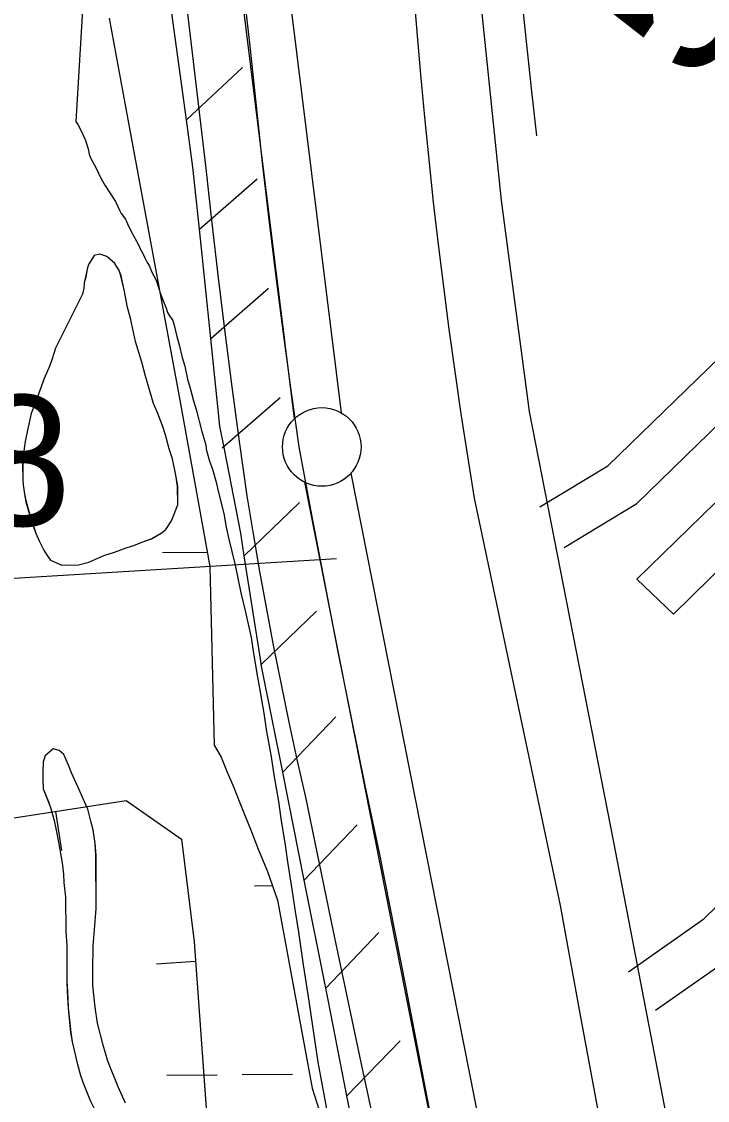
# Model space of a CAD drawing. Extents: x 3567028 to 3605064, y 510945 to 536587.
# Drawn here: x 3579206 to 3579643, y 532999 to 533685 of the extents above; entities that cross this region are included whole.
import ezdxf

# ---------------------------------------------------------------- set-up
doc = ezdxf.new("R2010")
doc.units = 0
for name, color, linetype in [('V-BLDG-OTLN', 7, 'Continuous'), ('V-BORW-LINE', 7, 'Continuous'), ('V-FLOD-BASE', 7, 'Continuous'), ('V-LEVE-TOET', 7, 'Continuous'), ('V-RIVR-GAGE-IDEN', 7, 'Continuous'), ('V-RIVR-RANG', 7, 'Continuous'), ('V-ROAD-CNTR', 7, 'Continuous'), ('V-RRAP-FSHR', 7, 'Continuous'), ('V-SITE-VEGE', 7, 'Continuous'), ('V-SURV-IDEN', 7, 'Continuous'), ('V-SURV-LINE', 7, 'Continuous'), ('V-TOPO-SHOR', 7, 'Continuous'), ('V-WETL-SWMP', 7, 'Continuous')]:
    doc.layers.add(name, color=color, linetype=linetype)

msp = doc.modelspace()

# ---------------------------------------------------------------- linework, layer by layer
at = {"layer": 'V-BLDG-OTLN'}
msp.add_lwpolyline([(3579597.89, 533330.59), (3579647.43, 533378.99), (3579685.08, 533340.42), (3579670.84, 533326.49), (3579655.53, 533342.15), (3579621.09, 533308.48)], close=True, dxfattribs=at)
at = {"layer": 'V-BORW-LINE'}
for p, q in [((3579227.75, 533182.83), (3579231.55, 533158.12)), ((3579316.81, 533087.45), (3579291.88, 533085.61))]:
    msp.add_line(p, q, dxfattribs=at)
msp.add_lwpolyline([(3579281.59, 531918.4), (3579230.4, 532113.84), (3579196.16, 532210.88), (3579118.57, 532378.44), (3579099.62, 532473), (3579069.02, 532663.98), (3579046.84, 532836.27), (3579024.76, 533000.05), (3579051.86, 533095.42), (3579116.75, 533143.98), (3579194.43, 533177.71), (3579272.64, 533189.74), (3579307.83, 533165.19), (3579315.9, 533099.84), (3579324.55, 532982.28), (3579336.46, 532862.4), (3579377.47, 532684.74), (3579411.42, 532535.47), (3579446.04, 532379.17), (3579476.93, 532214.6), (3579521.61, 532023.49)], dxfattribs=at)
at = {"layer": 'V-FLOD-BASE'}
msp.add_lwpolyline([(3579339.73, 533772.91), (3579351.72, 533668.03), (3579355.37, 533631.77), (3579359.28, 533595.54), (3579363.45, 533559.34), (3579367.87, 533523.16), (3579372.56, 533487.02), (3579377.49, 533450.92), (3579382.69, 533414.85), (3579390.67, 533371.69), (3579398.86, 533328.57), (3579407.26, 533285.49), (3579415.87, 533242.46), (3579424.69, 533199.46), (3579433.72, 533156.52), (3579450.65, 533070.58), (3579467.33, 532984.6), (3579483.76, 532898.57), (3579496.6, 532832.16), (3579509.25, 532765.7), (3579521.72, 532699.22), (3579534, 532632.7)], dxfattribs=at)
at = {"layer": 'V-LEVE-TOET'}
for points in [[(3579295.92, 533823.5), (3579323.42, 533592.04), (3579327.25, 533557.25), (3579331.28, 533522.49), (3579335.52, 533487.75), (3579339.97, 533453.03), (3579344.63, 533418.34), (3579349.49, 533383.69), (3579353.45, 533359.6), (3579357.61, 533335.54), (3579361.97, 533311.52), (3579366.54, 533287.54), (3579371.3, 533263.59)], [(3579455.87, 533702.56), (3579457.77, 533678.94)], [(3579457.77, 533678.94), (3579460.08, 533651.84), (3579462.6, 533624.76), (3579465.32, 533597.7), (3579468.24, 533570.67), (3579471.36, 533543.65), (3579474.68, 533516.66), (3579478.21, 533489.69), (3579481.94, 533462.75), (3579485.87, 533435.85), (3579490, 533408.97), (3579494.33, 533382.12), (3579548.93, 533123.04), (3579561.51, 533054.39), (3579574.31, 532985.77), (3579587.33, 532917.2), (3579600.56, 532848.67), (3579607.09, 532810.03), (3579613.83, 532771.44), (3579620.8, 532732.88), (3579627.97, 532694.36), (3579635.37, 532655.89), (3579642.98, 532617.45)], [(3579371.3, 533263.59), (3579376.27, 533239.69), (3579381.44, 533215.83), (3579386.81, 533192.02), (3579404.31, 533107.5), (3579422.12, 533023.06), (3579440.25, 532938.68)]]:
    msp.add_lwpolyline(points, dxfattribs=at)
at = {"layer": 'V-RIVR-RANG'}
msp.add_line((3579406.64, 533343.56), (3578089.06, 533263.62), dxfattribs=at)
at = {"layer": 'V-ROAD-CNTR'}
for points in [[(3579390.65, 534604.66), (3579425.56, 534323.24), (3579477.87, 533896.01), (3579511.43, 533571.55), (3579529.37, 533437.36), (3579582.91, 533163.31), (3579675.12, 532684.88), (3579763.94, 532246.9), (3579878.2, 531633.74), (3579981.35, 531069.45), (3580080.12, 530529.18), (3580133.94, 530319.52), (3580158.03, 530251.51), (3580186.63, 530191.2), (3580216.73, 530137.73), (3580241.45, 530098.9), (3580287.81, 530038.39), (3580340.13, 529982.94), (3580407.94, 529925.42), (3580481.56, 529877.37), (3580659.59, 529797.7), (3580904.36, 529690.39), (3581088.32, 529614.1)], [(3579536, 533376.62), (3579579.36, 533402.75), (3579707.6, 533527.12), (3579909.9, 533723.32), (3580107.27, 533916.26), (3580313.96, 534116.94), (3580490.54, 534288.8)], [(3579551.49, 533350.92), (3579597.79, 533378.82), (3579728.48, 533505.59), (3579930.83, 533701.83), (3580128.2, 533894.77), (3580334.87, 534095.43), (3580511.58, 534267.41)], [(3579592.54, 533080.92), (3579640.59, 533114.62), (3579842.34, 533310.89), (3580078.4, 533540.71), (3580341.18, 533789.57), (3580667.19, 534104.92)], [(3579609.77, 533056.36), (3579659.79, 533091.44), (3579863.26, 533289.39), (3580099.17, 533519.07), (3580361.93, 533767.89), (3580687.79, 534083.11)]]:
    msp.add_lwpolyline(points, dxfattribs=at)
at = {"layer": 'V-RRAP-FSHR'}
for p, q in [((3579311.02, 533622.97), (3579346.81, 533656.2)), ((3579319.27, 533553.47), (3579356.17, 533585.46)), ((3579326.5, 533483.85), (3579363.39, 533515.84)), ((3579333.73, 533414.22), (3579370.62, 533446.21)), ((3579347.89, 533345.62), (3579383.11, 533379.44)), ((3579358.63, 533276.45), (3579393.86, 533310.27)), ((3579372.38, 533207.82), (3579406.14, 533243.1)), ((3579386.05, 533139.16), (3579419.81, 533174.44)), ((3579399.72, 533070.51), (3579433.48, 533105.79)), ((3579413.2, 533001.82), (3579447.07, 533037))]:
    msp.add_line(p, q, dxfattribs=at)
for points in [[(3579311.02, 533622.97), (3579301.43, 533692.31)], [(3579319.27, 533553.47), (3579315.19, 533592.83), (3579311.02, 533622.97)], [(3579326.5, 533483.85), (3579319.27, 533553.47)], [(3579334.98, 533414.41), (3579332.29, 533428.12), (3579326.5, 533483.85)], [(3579347.89, 533345.62), (3579345.67, 533359.9), (3579334.98, 533414.41)], [(3579358.71, 533276.47), (3579358.32, 533278.46), (3579347.89, 533345.62)], [(3579372.38, 533207.82), (3579358.71, 533276.47)], [(3579386.05, 533139.16), (3579372.38, 533207.82)], [(3579399.72, 533070.51), (3579386.05, 533139.17)], [(3579413.2, 533001.82), (3579401.22, 533062.98), (3579399.72, 533070.51)], [(3579426.66, 532933.13), (3579413.2, 533001.83)]]:
    msp.add_lwpolyline(points, dxfattribs=at)
at = {"layer": 'V-SITE-VEGE'}
for points in [[(3579248.69, 533757.11), (3579240.7, 533621.89)], [(3579240.7, 533621.89), (3579241.9, 533620.09), (3579244.6, 533614.69), (3579246.71, 533609.9), (3579248.51, 533604.5), (3579249.11, 533601.2), (3579250.01, 533598.8), (3579253.62, 533592.2), (3579256.62, 533585.91), (3579259.03, 533581.41), (3579265.93, 533570.91), (3579268.34, 533565.52), (3579269.54, 533563.42), (3579272.24, 533559.82), (3579273.44, 533556.82), (3579275.25, 533553.22), (3579280.65, 533543.03), (3579281.56, 533540.93), (3579283.36, 533537.93), (3579284.56, 533535.23), (3579286.06, 533532.23), (3579287.56, 533529.83), (3579288.77, 533526.53), (3579291.77, 533520.84), (3579294.78, 533511.54), (3579298.08, 533503.14), (3579298.98, 533500.44), (3579300.19, 533498.34), (3579302.29, 533495.34), (3579303.19, 533492.35), (3579304.99, 533485.15), (3579306.5, 533479.75), (3579308.3, 533471.65), (3579310.11, 533466.25), (3579311.61, 533457.85), (3579313.42, 533452.16), (3579315.52, 533444.06), (3579317.33, 533438.66), (3579320.94, 533424.56), (3579323.34, 533416.17), (3579323.65, 533413.46), (3579325.75, 533405.67), (3579327.56, 533400.57), (3579329.96, 533392.47), (3579331.17, 533386.77), (3579334.77, 533372.38), (3579336.28, 533363.68), (3579337.79, 533357.08), (3579342, 533339.69), (3579345.61, 533321.99), (3579348.62, 533309.69), (3579352.23, 533293.49), (3579353.44, 533284.8), (3579355.85, 533270.7), (3579357.66, 533261.4), (3579360.37, 533245.5), (3579361.88, 533235.01), (3579364.89, 533217.61), (3579366.7, 533206.21), (3579369.71, 533189.12), (3579371.22, 533178.32), (3579373.93, 533161.52), (3579375.44, 533150.72), (3579378.45, 533131.83), (3579380.26, 533119.23), (3579382.37, 533106.03), (3579385.39, 533085.33), (3579388.4, 533066.44), (3579394.73, 533023.24), (3579400.15, 532993.55)], [(3579252.58, 533107.61), (3579253.47, 533121.11), (3579253.45, 533155.01), (3579252.84, 533162.51), (3579251.63, 533171.21), (3579250.13, 533176.61), (3579248.32, 533184.41), (3579246.22, 533188.91), (3579243.21, 533195.8), (3579237.81, 533207.5), (3579236, 533212.3), (3579233, 533219.19), (3579230, 533221.59), (3579226.1, 533222.79), (3579221, 533218.29), (3579219.8, 533214.38), (3579219.51, 533207.48), (3579219.51, 533202.99), (3579219.82, 533197.28), (3579223.12, 533188.89), (3579224.62, 533184.69), (3579226.73, 533177.19), (3579227.93, 533172.09), (3579229.74, 533162.2), (3579231.85, 533150.2), (3579232.75, 533143), (3579233.06, 533137.6), (3579233.96, 533128.3), (3579233.97, 533122), (3579234.28, 533112.7), (3579234.28, 533106.7), (3579234.89, 533097.4), (3579234.91, 533074.9), (3579235.21, 533068.31), (3579235.82, 533057.81), (3579237.33, 533042.21), (3579238.23, 533036.21), (3579241.54, 533022.71)], [(3579272.16, 532997.24), (3579267.66, 533007.73), (3579261.04, 533023.93), (3579258.04, 533034.12), (3579254.43, 533048.22), (3579252.92, 533058.42), (3579251.41, 533072.22), (3579251.4, 533082.11), (3579251.69, 533097.42), (3579252.58, 533107.61)], [(3579241.54, 533022.71), (3579243.65, 533014.91), (3579245.46, 533009.52), (3579249.66, 532999.02), (3579253.57, 532991.22)]]:
    msp.add_lwpolyline(points, dxfattribs=at)
msp.add_lwpolyline([(3579227.71, 533477.77), (3579225.61, 533470.87), (3579224.11, 533466.67), (3579220.52, 533458.27), (3579214.53, 533442.06), (3579212.14, 533436.06), (3579209.75, 533425.56), (3579208.25, 533418.36), (3579207.06, 533409.36), (3579206.76, 533403.96), (3579206.77, 533394.06), (3579207.07, 533390.76), (3579207.98, 533384.76), (3579208.88, 533379.96), (3579212.49, 533367.37), (3579215.19, 533359.87), (3579217.3, 533355.07), (3579220.3, 533349.07), (3579222.4, 533345.78), (3579224.51, 533342.78), (3579231.71, 533339.48), (3579242.21, 533339.79), (3579248.81, 533341.6), (3579258.4, 533345.8), (3579265.3, 533347.91), (3579273.4, 533350.91), (3579277.6, 533352.12), (3579282.69, 533354.22), (3579288.69, 533356.33), (3579294.99, 533359.93), (3579297.99, 533362.33), (3579301.58, 533367.73), (3579305.48, 533377.94), (3579305.46, 533389.94), (3579304.26, 533396.83), (3579302.15, 533407.33), (3579300.05, 533413.63), (3579297.94, 533421.73), (3579296.14, 533427.12), (3579292.83, 533436.12), (3579290.13, 533442.42), (3579285.02, 533459.82), (3579282.61, 533468.81), (3579278.7, 533482.01), (3579275.39, 533496.71), (3579273.59, 533503.6), (3579271.47, 533514.7), (3579269.37, 533523.7), (3579268.17, 533527), (3579265.46, 533531.49), (3579260.36, 533535.99), (3579255.86, 533537.49), (3579252.26, 533536.59), (3579248.67, 533530.88), (3579247.77, 533527.88), (3579246.87, 533522.78), (3579245.98, 533519.18), (3579245.68, 533515.88), (3579244.78, 533511.98)], close=True, dxfattribs=at)
at = {"layer": 'V-SURV-LINE'}
for points in [[(3579379.87, 533432.8), (3579235.08, 534600.1)], [(3579265.28, 534600.36), (3579409.64, 533436.51)], [(3579415.81, 533398.13), (3579737.2, 531771.42)], [(3579707.77, 531765.59), (3579386.38, 533392.3)]]:
    msp.add_lwpolyline(points, dxfattribs=at)
msp.add_circle((3579397.22, 533414.82), 25, dxfattribs=at)
at = {"layer": 'V-TOPO-SHOR'}
msp.add_lwpolyline([(3579507.47, 533861.1), (3579530.46, 533642.96), (3579533.94, 533612.79)], dxfattribs=at)
at = {"layer": 'V-WETL-SWMP'}
for p, q in [((3579261.76, 533687.67), (3579273.74, 533623.17)), ((3579273.74, 533623.17), (3579306.91, 533444.6)), ((3579255.85, 533537.48), (3579252.25, 533536.58)), ((3579260.35, 533535.99), (3579255.85, 533537.48)), ((3579248.65, 533530.88), (3579247.75, 533527.88)), ((3579252.25, 533536.58), (3579248.65, 533530.88)), ((3579265.45, 533531.49), (3579260.35, 533535.99)), ((3579268.15, 533526.99), (3579265.45, 533531.49)), ((3579247.75, 533527.88), (3579246.86, 533522.78)), ((3579269.35, 533523.7), (3579268.15, 533526.99)), ((3579271.46, 533514.7), (3579269.35, 533523.7)), ((3579245.96, 533519.18), (3579245.66, 533515.88)), ((3579246.86, 533522.78), (3579245.96, 533519.18)), ((3579244.77, 533511.98), (3579227.69, 533477.77)), ((3579245.66, 533515.88), (3579244.77, 533511.98)), ((3579273.57, 533503.6), (3579271.46, 533514.7)), ((3579275.37, 533496.7), (3579273.57, 533503.6)), ((3579278.68, 533482.01), (3579275.37, 533496.7)), ((3579282.59, 533468.81), (3579278.68, 533482.01)), ((3579227.69, 533477.77), (3579225.6, 533470.87)), ((3579225.6, 533470.87), (3579224.1, 533466.67)), ((3579285, 533459.81), (3579282.59, 533468.81)), ((3579224.1, 533466.67), (3579220.51, 533458.26)), ((3579220.51, 533458.26), (3579214.52, 533442.06)), ((3579290.11, 533442.42), (3579285, 533459.81)), ((3579214.52, 533442.06), (3579212.13, 533436.06)), ((3579292.82, 533436.12), (3579290.11, 533442.42)), ((3579306.91, 533444.6), (3579326.01, 533338.69)), ((3579212.13, 533436.06), (3579209.73, 533425.56)), ((3579296.12, 533427.12), (3579292.82, 533436.12)), ((3579297.93, 533421.72), (3579296.12, 533427.12)), ((3579209.73, 533425.56), (3579208.24, 533418.36)), ((3579300.03, 533413.63), (3579297.93, 533421.72)), ((3579208.24, 533418.36), (3579207.05, 533409.36)), ((3579302.14, 533407.33), (3579300.03, 533413.63)), ((3579207.05, 533409.36), (3579206.75, 533403.96)), ((3579304.25, 533396.83), (3579302.14, 533407.33)), ((3579206.75, 533403.96), (3579206.76, 533394.06)), ((3579206.76, 533394.06), (3579207.06, 533390.76)), ((3579305.45, 533389.93), (3579304.25, 533396.83)), ((3579207.06, 533390.76), (3579207.97, 533384.76)), ((3579305.46, 533377.93), (3579305.45, 533389.93)), ((3579207.97, 533384.76), (3579208.87, 533379.96)), ((3579208.87, 533379.96), (3579212.48, 533367.37)), ((3579301.57, 533367.73), (3579305.46, 533377.93)), ((3579212.48, 533367.37), (3579215.18, 533359.87)), ((3579297.97, 533362.33), (3579301.57, 533367.73)), ((3579215.18, 533359.87), (3579217.29, 533355.07)), ((3579288.68, 533356.32), (3579294.97, 533359.93)), ((3579294.97, 533359.93), (3579297.97, 533362.33)), ((3579217.29, 533355.07), (3579220.29, 533349.07)), ((3579273.38, 533350.91), (3579277.58, 533352.11)), ((3579277.58, 533352.11), (3579282.68, 533354.22)), ((3579282.68, 533354.22), (3579288.68, 533356.32)), ((3579220.29, 533349.07), (3579222.39, 533345.77)), ((3579222.39, 533345.77), (3579224.5, 533342.78)), ((3579248.79, 533341.59), (3579258.39, 533345.8)), ((3579258.39, 533345.8), (3579265.29, 533347.91)), ((3579265.29, 533347.91), (3579273.38, 533350.91)), ((3579295.74, 533347.68), (3579324.34, 533347.92)), ((3579224.5, 533342.78), (3579231.7, 533339.48)), ((3579231.7, 533339.48), (3579242.2, 533339.79)), ((3579242.2, 533339.79), (3579248.79, 533341.59)), ((3579326.01, 533338.69), (3579328.75, 533224.99)), ((3579226.08, 533222.78), (3579220.98, 533218.28)), ((3579229.98, 533221.59), (3579226.08, 533222.78)), ((3579232.98, 533219.19), (3579229.98, 533221.59)), ((3579328.75, 533224.99), (3579333.08, 533217.39)), ((3579219.78, 533214.38), (3579219.49, 533207.48)), ((3579220.98, 533218.28), (3579219.78, 533214.38)), ((3579235.98, 533212.29), (3579232.98, 533219.19)), ((3579333.08, 533217.39), (3579336.89, 533207.83)), ((3579219.49, 533207.48), (3579219.49, 533202.98)), ((3579237.79, 533207.49), (3579235.98, 533212.29)), ((3579243.19, 533195.8), (3579237.79, 533207.49)), ((3579336.89, 533207.83), (3579340.69, 533199.18)), ((3579219.49, 533202.98), (3579219.8, 533197.28)), ((3579219.8, 533197.28), (3579223.1, 533188.88)), ((3579246.2, 533188.9), (3579243.19, 533195.8)), ((3579340.69, 533199.18), (3579344.63, 533189.36)), ((3579223.1, 533188.88), (3579224.61, 533184.68)), ((3579248.3, 533184.4), (3579246.2, 533188.9)), ((3579344.63, 533189.36), (3579348.04, 533180.84)), ((3579224.61, 533184.68), (3579226.71, 533177.19)), ((3579250.11, 533176.6), (3579248.3, 533184.4)), ((3579348.04, 533180.84), (3579352.24, 533170.5)), ((3579226.71, 533177.19), (3579227.91, 533172.09)), ((3579251.61, 533171.21), (3579250.11, 533176.6)), ((3579227.91, 533172.09), (3579229.72, 533162.19)), ((3579252.82, 533162.51), (3579251.61, 533171.21)), ((3579352.24, 533170.5), (3579356.71, 533158.84)), ((3579229.72, 533162.19), (3579231.83, 533150.19)), ((3579253.42, 533155.01), (3579252.82, 533162.51)), ((3579253.45, 533121.11), (3579253.42, 533155.01)), ((3579356.71, 533158.84), (3579362.61, 533144.69)), ((3579231.83, 533150.19), (3579232.74, 533142.99)), ((3579232.74, 533142.99), (3579233.04, 533137.59)), ((3579362.61, 533144.69), (3579369.05, 533126.35)), ((3579233.04, 533137.59), (3579233.95, 533128.3)), ((3579354.37, 533135.56), (3579365.78, 533135.66)), ((3579233.95, 533128.3), (3579233.95, 533122)), ((3579369.05, 533126.35), (3579391.15, 533006.73)), ((3579233.95, 533122), (3579234.26, 533112.7)), ((3579252.56, 533107.61), (3579253.45, 533121.11)), ((3579234.26, 533112.7), (3579234.26, 533106.7)), ((3579234.26, 533106.7), (3579234.87, 533097.4)), ((3579251.67, 533097.41), (3579252.56, 533107.61)), ((3579234.87, 533097.4), (3579234.89, 533074.9)), ((3579251.38, 533082.11), (3579251.67, 533097.41)), ((3579251.39, 533072.21), (3579251.38, 533082.11)), ((3579234.89, 533074.9), (3579235.19, 533068.3)), ((3579252.9, 533058.41), (3579251.39, 533072.21)), ((3579235.19, 533068.3), (3579235.8, 533057.8)), ((3579235.8, 533057.8), (3579237.31, 533042.2)), ((3579254.4, 533048.22), (3579252.9, 533058.41)), ((3579258.02, 533034.12), (3579254.4, 533048.22)), ((3579237.31, 533042.2), (3579238.22, 533036.21)), ((3579238.22, 533036.21), (3579241.53, 533022.71)), ((3579261.02, 533023.92), (3579258.02, 533034.12)), ((3579241.53, 533022.71), (3579243.63, 533014.91)), ((3579267.63, 533007.73), (3579261.02, 533023.92)), ((3579298.55, 533015.02), (3579330.54, 533015.29)), ((3579346.54, 533015.42), (3579378.54, 533015.69)), ((3579243.63, 533014.91), (3579245.44, 533009.51)), ((3579245.44, 533009.51), (3579249.64, 532999.02)), ((3579272.14, 532997.23), (3579267.63, 533007.73)), ((3579391.15, 533006.73), (3579415.05, 532931.53)), ((3579249.64, 532999.02), (3579253.55, 532991.22))]:
    msp.add_line(p, q, dxfattribs=at)

# ---------------------------------------------------------------- texts
at = {"layer": 'V-RIVR-GAGE-IDEN'}
msp.add_text('H.W. 18', height=83, rotation=0.55499, dxfattribs=at).set_placement((3578837.01, 533361.13))
at = {"layer": 'V-SURV-IDEN'}
msp.add_text('5467+89.3', height=100, rotation=55.34416, dxfattribs=at).set_placement((3579635.54, 533642.4))

doc.saveas('drawing.dxf')
